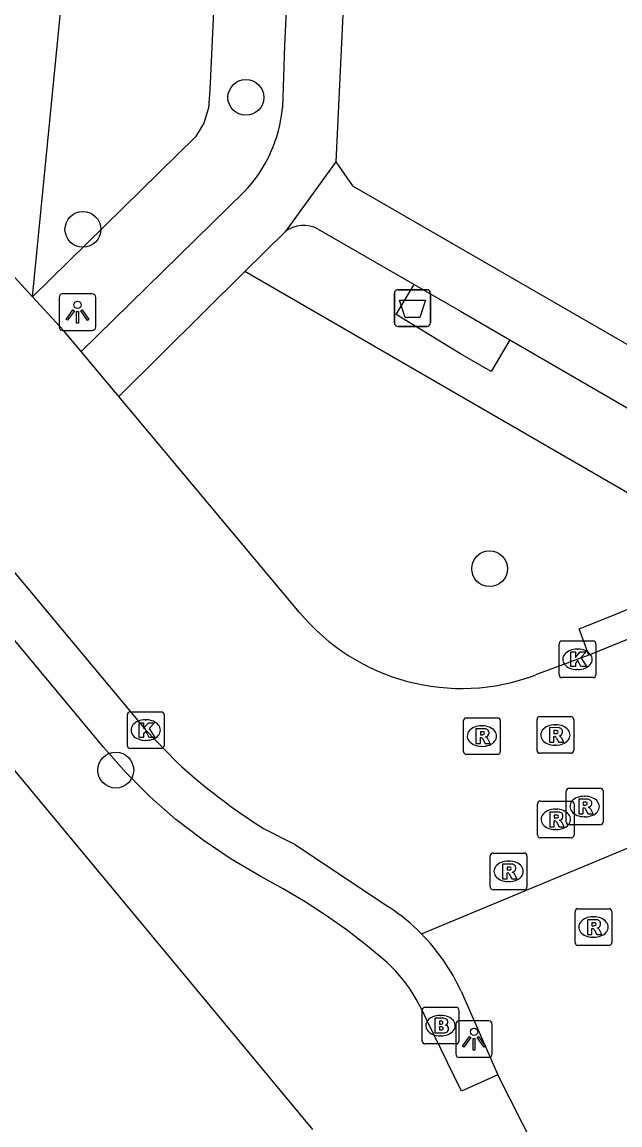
# Model space of a CAD drawing. Extents: x 157793 to 159380, y 380882 to 382313.
# Drawn here: x 158488.04 to 158504.35, y 381691.68 to 381721.78 of the extents above; entities that cross this region are included whole.
import ezdxf

# ---------------------------------------------------------------- set-up
doc = ezdxf.new("R2010")
doc.units = 0
for name, color, linetype in [('IMGEO_Afvalbak', 7, 'Continuous'), ('IMGEO_Boom', 7, 'Continuous'), ('IMGEO_Brandkraan', 7, 'Continuous'), ('IMGEO_Groenvoorziening', 7, 'Continuous'), ('IMGEO_Kolk', 7, 'Continuous'), ('IMGEO_Lichtpunt', 7, 'Continuous'), ('IMGEO_Rijbaan_lokaal_open', 7, 'Continuous'), ('IMGEO_Rioolput', 7, 'Continuous'), ('IMGEO_Voetpad_halfverhard', 7, 'Continuous'), ('IMGEO_Voetpad_open', 7, 'Continuous')]:
    doc.layers.add(name, color=color, linetype=linetype)

msp = doc.modelspace()

# ---------------------------------------------------------------- linework, layer by layer
at = {"layer": 'IMGEO_Afvalbak'}
for p, q in [((158498.196, 381713.578), (158498.196, 381714.378)), ((158498.196, 381714.378), (158498.196, 381713.578)), ((158498.296, 381714.478), (158499.086, 381714.478)), ((158499.086, 381714.478), (158498.296, 381714.478)), ((158499.186, 381714.378), (158499.186, 381713.578)), ((158499.186, 381713.578), (158499.186, 381714.378)), ((158499.086, 381713.478), (158498.296, 381713.478)), ((158498.296, 381713.478), (158499.086, 381713.478))]:
    msp.add_line(p, q, dxfattribs=at)
msp.add_lwpolyline([(158498.339, 381714.192), (158499.043, 381714.192), (158498.894, 381713.722), (158498.488, 381713.722), (158498.339, 381714.192)], dxfattribs=at)
for centre, start, end in [((158498.296, 381714.378), 90, 180), ((158498.296, 381714.378), 90, 180), ((158499.086, 381714.378), 0, 90), ((158499.086, 381714.378), 360, 90), ((158498.296, 381713.578), 180, 270), ((158498.296, 381713.578), 180, 270), ((158499.086, 381713.578), 270, 0), ((158499.086, 381713.578), 270, 0)]:
    msp.add_arc(centre, 0.1, start, end, dxfattribs=at)
at = {"layer": 'IMGEO_Boom'}
for centre in [(158494.144, 381719.726), (158489.696, 381716.125), (158500.796, 381706.864), (158490.593, 381701.367)]:
    msp.add_circle(centre, 0.489, dxfattribs=at)
at = {"layer": 'IMGEO_Brandkraan'}
for p, q in [((158498.956, 381693.968), (158498.956, 381694.82)), ((158499.031, 381694.894), (158499.883, 381694.894)), ((158499.957, 381694.82), (158499.957, 381693.968)), ((158499.444, 381694.674), (158499.469, 381694.674)), ((158499.883, 381693.894), (158499.031, 381693.894)), ((158499.467, 381694.114), (158499.442, 381694.114))]:
    msp.add_line(p, q, dxfattribs=at)
for points in [[(158498.956, 381693.968), (158498.956, 381694.82)], [(158499.031, 381694.894), (158499.883, 381694.894)], [(158499.957, 381694.82), (158499.957, 381693.968)], [(158499.304, 381694.594), (158499.304, 381694.194), (158499.517, 381694.194)], [(158499.535, 381694.594), (158499.304, 381694.594)], [(158499.483, 381694.513), (158499.429, 381694.513), (158499.429, 381694.437)], [(158499.429, 381694.437), (158499.482, 381694.437)], [(158499.491, 381694.361), (158499.429, 381694.361), (158499.429, 381694.28)], [(158499.429, 381694.28), (158499.491, 381694.28)], [(158499.883, 381693.894), (158499.031, 381693.894)]]:
    msp.add_lwpolyline(points, dxfattribs=at)
for centre, radius, start, end in [((158499.033, 381694.818), 0.0765, 91.552, 178.448), ((158499.033, 381694.818), 0.0765, 91.552, 178.448), ((158499.881, 381694.818), 0.0765, 1.552, 88.448), ((158499.881, 381694.818), 0.0765, 1.552, 88.448), ((158499.484, 381694.475), 0.0379, 267.8285, 90.9355), ((158499.539, 381694.449), 0.145, 59.4692, 91.5367), ((158499.564, 381694.496), 0.0922, 285.5137, 58.1501), ((158499.492, 381694.32), 0.0404, 269.8759, 90.5077), ((158499.523, 381694.445), 0.251, 268.6676, 293.5347), ((158499.569, 381694.304), 0.105, 301.3115, 78.989), ((158499.033, 381693.97), 0.0765, 181.552, 268.448), ((158499.033, 381693.97), 0.0765, 181.552, 268.448), ((158499.881, 381693.97), 0.0765, 271.552, 358.448), ((158499.881, 381693.97), 0.0765, 271.552, 358.448)]:
    msp.add_arc(centre, radius, start, end, dxfattribs=at)
for centre, major_axis, ratio, start_param, end_param in [((158499.443, 381694.394), (-0.387, 0.002), 0.722429, 4.712389, 7.853982), ((158499.468, 381694.394), (-0.39, 0.002), 0.717154, 1.570796, 4.712389)]:
    msp.add_ellipse(centre, major_axis=major_axis, ratio=ratio, start_param=start_param, end_param=end_param, dxfattribs=at)
at = {"layer": 'IMGEO_Groenvoorziening'}
for points in [[(158493.629, 381741.346), (158493.915, 381741.173), (158494.071, 381740.957), (158494.138, 381740.636), (158493.158, 381719.928), (158493.125, 381719.445), (158492.993, 381719.026), (158492.766, 381718.648), (158488.32, 381714.284)], [(158488.32, 381714.284), (158490.844, 381739.881)], [(158507.752, 381707.087), (158494.118, 381714.974)]]:
    msp.add_lwpolyline(points, dxfattribs=at)
at = {"layer": 'IMGEO_Kolk'}
for p, q in [((158502.694, 381703.965), (158502.694, 381704.817)), ((158502.769, 381704.891), (158503.621, 381704.891)), ((158503.695, 381704.817), (158503.695, 381703.965)), ((158503.182, 381704.671), (158503.207, 381704.671)), ((158503.205, 381704.111), (158503.18, 381704.111)), ((158503.621, 381703.891), (158502.769, 381703.891)), ((158490.985, 381702.958), (158491.837, 381702.958)), ((158490.91, 381702.032), (158490.91, 381702.884)), ((158491.398, 381702.738), (158491.423, 381702.738)), ((158491.911, 381702.884), (158491.911, 381702.032)), ((158491.421, 381702.178), (158491.396, 381702.178)), ((158491.837, 381701.958), (158490.985, 381701.958))]:
    msp.add_line(p, q, dxfattribs=at)
for points in [[(158502.694, 381703.965), (158502.694, 381704.817)], [(158502.769, 381704.891), (158503.621, 381704.891)], [(158503.695, 381704.817), (158503.695, 381703.965)], [(158503.015, 381704.591), (158503.138, 381704.591), (158503.138, 381704.44), (158503.268, 381704.591), (158503.432, 381704.591), (158503.286, 381704.44), (158503.439, 381704.191), (158503.287, 381704.191), (158503.202, 381704.355), (158503.138, 381704.288), (158503.138, 381704.191), (158503.015, 381704.191), (158503.015, 381704.591)], [(158503.621, 381703.891), (158502.769, 381703.891)], [(158490.985, 381702.958), (158491.837, 381702.958)], [(158490.91, 381702.032), (158490.91, 381702.884)], [(158491.231, 381702.658), (158491.354, 381702.658), (158491.354, 381702.507), (158491.484, 381702.658), (158491.648, 381702.658), (158491.502, 381702.507), (158491.655, 381702.258), (158491.503, 381702.258), (158491.418, 381702.422), (158491.354, 381702.355), (158491.354, 381702.258), (158491.231, 381702.258), (158491.231, 381702.658)], [(158491.911, 381702.884), (158491.911, 381702.032)], [(158491.837, 381701.958), (158490.985, 381701.958)]]:
    msp.add_lwpolyline(points, dxfattribs=at)
for centre, start, end in [((158502.771, 381704.815), 91.552, 178.448), ((158502.771, 381704.815), 91.552, 178.448), ((158503.619, 381704.815), 1.552, 88.448), ((158503.619, 381704.815), 1.552, 88.448), ((158502.771, 381703.967), 181.552, 268.448), ((158502.771, 381703.967), 181.552, 268.448), ((158503.619, 381703.967), 271.552, 358.448), ((158503.619, 381703.967), 271.552, 358.448), ((158490.987, 381702.882), 91.552, 178.448), ((158490.987, 381702.882), 91.552, 178.448), ((158491.835, 381702.882), 1.552, 88.448), ((158491.835, 381702.882), 1.552, 88.448), ((158490.987, 381702.034), 181.552, 268.448), ((158490.987, 381702.034), 181.552, 268.448), ((158491.835, 381702.034), 271.552, 358.448), ((158491.835, 381702.034), 271.552, 358.448)]:
    msp.add_arc(centre, 0.0765, start, end, dxfattribs=at)
for centre, major_axis, ratio, start_param, end_param in [((158503.181, 381704.391), (-0.387, 0.002), 0.722429, 4.712389, 7.853982), ((158503.206, 381704.391), (-0.39, 0.002), 0.717154, 1.570796, 4.712389), ((158491.397, 381702.458), (-0.387, 0.002), 0.722429, 4.712389, 7.853982), ((158491.422, 381702.458), (-0.39, 0.002), 0.717154, 1.570796, 4.712389)]:
    msp.add_ellipse(centre, major_axis=major_axis, ratio=ratio, start_param=start_param, end_param=end_param, dxfattribs=at)
at = {"layer": 'IMGEO_Lichtpunt'}
for p, q in [((158489.951, 381714.363), (158489.143, 381714.363)), ((158489.951, 381714.363), (158489.143, 381714.363)), ((158489.049, 381714.268), (158489.049, 381713.461)), ((158489.049, 381714.268), (158489.049, 381713.461)), ((158490.045, 381713.461), (158490.045, 381714.268)), ((158490.045, 381713.461), (158490.045, 381714.268)), ((158489.143, 381713.367), (158489.951, 381713.367)), ((158489.143, 381713.367), (158489.951, 381713.367)), ((158500.774, 381694.525), (158499.966, 381694.525)), ((158500.774, 381694.525), (158499.966, 381694.525)), ((158499.872, 381694.43), (158499.872, 381693.623)), ((158499.872, 381694.43), (158499.872, 381693.623)), ((158500.868, 381693.623), (158500.868, 381694.43)), ((158500.868, 381693.623), (158500.868, 381694.43)), ((158499.966, 381693.529), (158500.774, 381693.529)), ((158499.966, 381693.529), (158500.774, 381693.529))]:
    msp.add_line(p, q, dxfattribs=at)
for points in [[(158489.423, 381713.932), (158489.462, 381713.904), (158489.274, 381713.642), (158489.236, 381713.669), (158489.423, 381713.932)], [(158489.525, 381713.884), (158489.572, 381713.884), (158489.572, 381713.562), (158489.525, 381713.562), (158489.525, 381713.884)], [(158489.635, 381713.904), (158489.673, 381713.931), (158489.86, 381713.669), (158489.821, 381713.641), (158489.635, 381713.904)], [(158500.246, 381694.094), (158500.285, 381694.066), (158500.097, 381693.804), (158500.059, 381693.831), (158500.246, 381694.094)], [(158500.348, 381694.046), (158500.395, 381694.046), (158500.395, 381693.724), (158500.348, 381693.724), (158500.348, 381694.046)], [(158500.458, 381694.066), (158500.496, 381694.093), (158500.683, 381693.831), (158500.644, 381693.803), (158500.458, 381694.066)]]:
    msp.add_lwpolyline(points, dxfattribs=at)
for centre in [(158489.548, 381714.066), (158500.371, 381694.228)]:
    msp.add_circle(centre, 0.0994, dxfattribs=at)
for centre, start, end in [((158489.143, 381714.268), 90, 180), ((158489.143, 381714.268), 90, 180), ((158489.951, 381714.268), 0, 90), ((158489.951, 381714.268), 0, 90), ((158489.143, 381713.461), 180, 270), ((158489.143, 381713.461), 180, 270), ((158489.951, 381713.461), 270, 0), ((158489.951, 381713.461), 270, 360), ((158499.966, 381694.43), 90, 180), ((158499.966, 381694.43), 90, 180), ((158500.774, 381694.43), 0, 90), ((158500.774, 381694.43), 0, 90), ((158499.966, 381693.623), 180, 270), ((158499.966, 381693.623), 180, 270), ((158500.774, 381693.623), 270, 0), ((158500.774, 381693.623), 270, 360)]:
    msp.add_arc(centre, 0.0946, start, end, dxfattribs=at)
at = {"layer": 'IMGEO_Rijbaan_lokaal_open'}
for points in [[(158488.32, 381714.284), (158486.141, 381716.655)], [(158529.584, 381716.344), (158519.948, 381711.717), (158509.006, 381706.741), (158503.505, 381704.507)], [(158489.65, 381712.787), (158489.175, 381713.354), (158488.32, 381714.284)], [(158490.676, 381711.561), (158489.65, 381712.787)], [(158495.609, 381705.671), (158490.676, 381711.561)], [(158484.246, 381711.051), (158491.411, 381702.458), (158492.252, 381701.59)], [(158503.505, 381704.507), (158502.048, 381703.963)], [(158498.937, 381696.899), (158506.411, 381700.014)], [(158494.628, 381699.772), (158495.488, 381699.339), (158498.06, 381697.621)], [(158500.016, 381695.333), (158501.016, 381693.048)], [(158503.022, 381689.101), (158501.016, 381693.048)]]:
    msp.add_lwpolyline(points, dxfattribs=at)
for centre, radius, start, end in [((158500.028, 381709.34), 5.744, 219.6982, 290.5896), ((158503.659, 381714.037), 16.883, 227.4954, 237.6617), ((158495.034, 381693.052), 5.48, 44.5873, 56.4861), ((158495, 381693.032), 5.518, 24.6452, 44.4898)]:
    msp.add_arc(centre, radius, start, end, dxfattribs=at)
at = {"layer": 'IMGEO_Rioolput'}
for p, q in [((158500.085, 381701.869), (158500.085, 381702.721)), ((158500.16, 381702.795), (158501.012, 381702.795)), ((158501.086, 381702.721), (158501.086, 381701.869)), ((158502.091, 381701.9), (158502.091, 381702.752)), ((158502.166, 381702.826), (158503.018, 381702.826)), ((158502.579, 381702.606), (158502.604, 381702.606)), ((158503.092, 381702.752), (158503.092, 381701.9)), ((158500.573, 381702.575), (158500.598, 381702.575)), ((158500.596, 381702.015), (158500.571, 381702.015)), ((158502.602, 381702.046), (158502.577, 381702.046)), ((158501.012, 381701.795), (158500.16, 381701.795)), ((158503.018, 381701.826), (158502.166, 381701.826)), ((158502.89, 381699.948), (158502.89, 381700.8)), ((158502.965, 381700.874), (158503.817, 381700.874)), ((158503.891, 381700.8), (158503.891, 381699.948)), ((158502.176, 381700.523), (158503.028, 381700.523)), ((158503.378, 381700.654), (158503.403, 381700.654)), ((158502.101, 381699.597), (158502.101, 381700.449)), ((158502.589, 381700.303), (158502.614, 381700.303)), ((158503.102, 381700.449), (158503.102, 381699.597)), ((158503.401, 381700.094), (158503.376, 381700.094)), ((158502.612, 381699.743), (158502.587, 381699.743)), ((158503.817, 381699.874), (158502.965, 381699.874)), ((158503.028, 381699.523), (158502.176, 381699.523)), ((158500.814, 381698.178), (158500.814, 381699.03)), ((158500.889, 381699.104), (158501.741, 381699.104)), ((158501.815, 381699.03), (158501.815, 381698.178)), ((158501.302, 381698.884), (158501.327, 381698.884)), ((158501.741, 381698.104), (158500.889, 381698.104)), ((158501.325, 381698.324), (158501.3, 381698.324)), ((158503.129, 381696.658), (158503.129, 381697.51)), ((158503.204, 381697.584), (158504.056, 381697.584)), ((158504.13, 381697.51), (158504.13, 381696.658)), ((158503.617, 381697.364), (158503.642, 381697.364)), ((158504.056, 381696.584), (158503.204, 381696.584)), ((158503.64, 381696.804), (158503.615, 381696.804))]:
    msp.add_line(p, q, dxfattribs=at)
for points in [[(158500.085, 381701.869), (158500.085, 381702.721)], [(158500.16, 381702.795), (158501.012, 381702.795)], [(158501.086, 381702.721), (158501.086, 381701.869)], [(158502.091, 381701.9), (158502.091, 381702.752)], [(158502.166, 381702.826), (158503.018, 381702.826)], [(158503.092, 381702.752), (158503.092, 381701.9)], [(158500.674, 381702.493), (158500.422, 381702.495), (158500.422, 381702.095)], [(158500.6, 381702.414), (158500.546, 381702.414), (158500.546, 381702.333)], [(158500.546, 381702.333), (158500.598, 381702.333)], [(158502.68, 381702.524), (158502.428, 381702.526), (158502.428, 381702.126)], [(158502.606, 381702.445), (158502.552, 381702.445), (158502.552, 381702.364)], [(158502.552, 381702.364), (158502.604, 381702.364)], [(158500.422, 381702.095), (158500.546, 381702.095), (158500.546, 381702.257), (158500.557, 381702.257)], [(158500.604, 381702.228), (158500.675, 381702.095), (158500.815, 381702.095), (158500.75, 381702.221)], [(158502.428, 381702.126), (158502.552, 381702.126), (158502.552, 381702.288), (158502.563, 381702.288)], [(158502.61, 381702.259), (158502.681, 381702.126), (158502.821, 381702.126), (158502.756, 381702.252)], [(158501.012, 381701.795), (158500.16, 381701.795)], [(158503.018, 381701.826), (158502.166, 381701.826)], [(158502.89, 381699.948), (158502.89, 381700.8)], [(158502.965, 381700.874), (158503.817, 381700.874)], [(158503.891, 381700.8), (158503.891, 381699.948)], [(158502.176, 381700.523), (158503.028, 381700.523)], [(158503.479, 381700.572), (158503.227, 381700.574), (158503.227, 381700.174)], [(158503.405, 381700.493), (158503.351, 381700.493), (158503.351, 381700.412)], [(158502.101, 381699.597), (158502.101, 381700.449)], [(158502.69, 381700.221), (158502.438, 381700.223), (158502.438, 381699.823)], [(158503.102, 381700.449), (158503.102, 381699.597)], [(158503.227, 381700.174), (158503.351, 381700.174), (158503.351, 381700.336), (158503.362, 381700.336)], [(158503.351, 381700.412), (158503.403, 381700.412)], [(158503.409, 381700.307), (158503.48, 381700.174), (158503.62, 381700.174), (158503.555, 381700.3)], [(158502.438, 381699.823), (158502.562, 381699.823), (158502.562, 381699.985), (158502.573, 381699.985)], [(158502.616, 381700.142), (158502.562, 381700.142), (158502.562, 381700.061)], [(158502.562, 381700.061), (158502.614, 381700.061)], [(158502.62, 381699.956), (158502.691, 381699.823), (158502.831, 381699.823), (158502.766, 381699.949)], [(158503.817, 381699.874), (158502.965, 381699.874)], [(158503.028, 381699.523), (158502.176, 381699.523)], [(158500.814, 381698.178), (158500.814, 381699.03)], [(158500.889, 381699.104), (158501.741, 381699.104)], [(158501.815, 381699.03), (158501.815, 381698.178)], [(158501.403, 381698.802), (158501.151, 381698.804), (158501.151, 381698.404)], [(158501.329, 381698.723), (158501.275, 381698.723), (158501.275, 381698.642)], [(158501.151, 381698.404), (158501.275, 381698.404), (158501.275, 381698.566), (158501.286, 381698.566)], [(158501.275, 381698.642), (158501.327, 381698.642)], [(158501.333, 381698.537), (158501.404, 381698.404), (158501.544, 381698.404), (158501.479, 381698.53)], [(158501.741, 381698.104), (158500.889, 381698.104)], [(158503.129, 381696.658), (158503.129, 381697.51)], [(158503.204, 381697.584), (158504.056, 381697.584)], [(158504.13, 381697.51), (158504.13, 381696.658)], [(158503.718, 381697.282), (158503.466, 381697.284), (158503.466, 381696.884)], [(158503.644, 381697.203), (158503.59, 381697.203), (158503.59, 381697.122)], [(158503.466, 381696.884), (158503.59, 381696.884), (158503.59, 381697.046), (158503.601, 381697.046)], [(158503.59, 381697.122), (158503.642, 381697.122)], [(158503.648, 381697.017), (158503.719, 381696.884), (158503.859, 381696.884), (158503.794, 381697.01)], [(158504.056, 381696.584), (158503.204, 381696.584)]]:
    msp.add_lwpolyline(points, dxfattribs=at)
for centre, radius, start, end in [((158500.162, 381702.719), 0.0765, 91.552, 178.448), ((158500.162, 381702.719), 0.0765, 91.552, 178.448), ((158501.01, 381702.719), 0.0765, 1.552, 88.448), ((158501.01, 381702.719), 0.0765, 1.552, 88.448), ((158502.168, 381702.75), 0.0765, 91.552, 178.448), ((158502.168, 381702.75), 0.0765, 91.552, 178.448), ((158503.016, 381702.75), 0.0765, 1.552, 88.448), ((158503.016, 381702.75), 0.0765, 1.552, 88.448), ((158500.582, 381702.522), 0.19, 274.7715, 282.9687), ((158500.606, 381702.318), 0.0964, 77.0061, 93.1865), ((158500.62, 381702.375), 0.0378, 276.6634, 79.6772), ((158500.673, 381702.383), 0.109, 350.3612, 89.416), ((158500.671, 381702.383), 0.112, 277.5842, 350.9817), ((158502.588, 381702.553), 0.19, 274.7715, 282.9687), ((158502.612, 381702.349), 0.0964, 77.0061, 93.1865), ((158502.626, 381702.406), 0.0378, 276.6634, 79.6772), ((158502.679, 381702.414), 0.109, 350.3612, 89.416), ((158502.677, 381702.414), 0.112, 277.5842, 350.9817), ((158502.661, 381702.199), 0.108, 29.5134, 73.7905), ((158500.556, 381702.204), 0.0533, 26.0293, 88.6989), ((158500.655, 381702.168), 0.108, 29.5134, 73.7905), ((158502.562, 381702.235), 0.0533, 26.0293, 88.6989), ((158500.162, 381701.871), 0.0765, 181.552, 268.448), ((158500.162, 381701.871), 0.0765, 181.552, 268.448), ((158501.01, 381701.871), 0.0765, 271.552, 358.448), ((158501.01, 381701.871), 0.0765, 271.552, 358.448), ((158502.168, 381701.902), 0.0765, 181.552, 268.448), ((158502.168, 381701.902), 0.0765, 181.552, 268.448), ((158503.016, 381701.902), 0.0765, 271.552, 358.448), ((158503.016, 381701.902), 0.0765, 271.552, 358.448), ((158502.967, 381700.798), 0.0765, 91.552, 178.448), ((158502.967, 381700.798), 0.0765, 91.552, 178.448), ((158503.815, 381700.798), 0.0765, 1.552, 88.448), ((158503.815, 381700.798), 0.0765, 1.552, 88.448), ((158502.178, 381700.447), 0.0765, 91.552, 178.448), ((158502.178, 381700.447), 0.0765, 91.552, 178.448), ((158503.026, 381700.447), 0.0765, 1.552, 88.448), ((158503.026, 381700.447), 0.0765, 1.552, 88.448), ((158503.411, 381700.397), 0.0964, 77.0061, 93.1865), ((158503.425, 381700.454), 0.0378, 276.6634, 79.6772), ((158503.478, 381700.462), 0.109, 350.3612, 89.416), ((158502.689, 381700.111), 0.109, 350.3612, 89.416), ((158503.361, 381700.283), 0.0533, 26.0293, 88.6989), ((158503.387, 381700.601), 0.19, 274.7715, 282.9687), ((158503.476, 381700.462), 0.112, 277.5842, 350.9817), ((158503.46, 381700.247), 0.108, 29.5134, 73.7905), ((158502.572, 381699.932), 0.0533, 26.0293, 88.6989), ((158502.598, 381700.25), 0.19, 274.7715, 282.9687), ((158502.622, 381700.046), 0.0964, 77.0061, 93.1865), ((158502.636, 381700.103), 0.0378, 276.6634, 79.6772), ((158502.687, 381700.111), 0.112, 277.5842, 350.9817), ((158502.671, 381699.896), 0.108, 29.5134, 73.7905), ((158502.967, 381699.95), 0.0765, 181.552, 268.448), ((158502.967, 381699.95), 0.0765, 181.552, 268.448), ((158503.815, 381699.95), 0.0765, 271.552, 358.448), ((158503.815, 381699.95), 0.0765, 271.552, 358.448), ((158502.178, 381699.599), 0.0765, 181.552, 268.448), ((158502.178, 381699.599), 0.0765, 181.552, 268.448), ((158503.026, 381699.599), 0.0765, 271.552, 358.448), ((158503.026, 381699.599), 0.0765, 271.552, 358.448), ((158500.891, 381699.028), 0.0765, 91.552, 178.448), ((158500.891, 381699.028), 0.0765, 91.552, 178.448), ((158501.739, 381699.028), 0.0765, 1.552, 88.448), ((158501.739, 381699.028), 0.0765, 1.552, 88.448), ((158501.335, 381698.627), 0.0964, 77.0061, 93.1865), ((158501.349, 381698.684), 0.0378, 276.6634, 79.6772), ((158501.402, 381698.692), 0.109, 350.3612, 89.416), ((158501.285, 381698.513), 0.0533, 26.0293, 88.6989), ((158501.311, 381698.831), 0.19, 274.7715, 282.9687), ((158501.4, 381698.692), 0.112, 277.5842, 350.9817), ((158501.384, 381698.477), 0.108, 29.5134, 73.7905), ((158500.891, 381698.18), 0.0765, 181.552, 268.448), ((158500.891, 381698.18), 0.0765, 181.552, 268.448), ((158501.739, 381698.18), 0.0765, 271.552, 358.448), ((158501.739, 381698.18), 0.0765, 271.552, 358.448), ((158503.206, 381697.508), 0.0765, 91.552, 178.448), ((158503.206, 381697.508), 0.0765, 91.552, 178.448), ((158504.054, 381697.508), 0.0765, 1.552, 88.448), ((158504.054, 381697.508), 0.0765, 1.552, 88.448), ((158503.65, 381697.107), 0.0964, 77.0061, 93.1865), ((158503.664, 381697.164), 0.0378, 276.6634, 79.6772), ((158503.717, 381697.172), 0.109, 350.3612, 89.416), ((158503.6, 381696.993), 0.0533, 26.0293, 88.6989), ((158503.626, 381697.311), 0.19, 274.7715, 282.9687), ((158503.715, 381697.172), 0.112, 277.5842, 350.9817), ((158503.699, 381696.957), 0.108, 29.5134, 73.7905), ((158503.206, 381696.66), 0.0765, 181.552, 268.448), ((158503.206, 381696.66), 0.0765, 181.552, 268.448), ((158504.054, 381696.66), 0.0765, 271.552, 358.448), ((158504.054, 381696.66), 0.0765, 271.552, 358.448)]:
    msp.add_arc(centre, radius, start, end, dxfattribs=at)
for centre, major_axis, ratio, start_param, end_param in [((158502.578, 381702.326), (-0.387, 0.002), 0.722429, 4.712389, 7.853982), ((158502.603, 381702.326), (-0.39, 0.002), 0.717154, 1.570796, 4.712389), ((158500.572, 381702.295), (-0.387, 0.002), 0.722429, 4.712389, 7.853982), ((158500.597, 381702.295), (-0.39, 0.002), 0.717154, 1.570796, 4.712389), ((158503.377, 381700.374), (-0.387, 0.002), 0.722429, 4.712389, 7.853982), ((158503.402, 381700.374), (-0.39, 0.002), 0.717154, 1.570796, 4.712389), ((158502.588, 381700.023), (-0.387, 0.002), 0.722429, 4.712389, 7.853982), ((158502.613, 381700.023), (-0.39, 0.002), 0.717154, 1.570796, 4.712389), ((158501.301, 381698.604), (-0.387, 0.002), 0.722429, 4.712389, 7.853982), ((158501.326, 381698.604), (-0.39, 0.002), 0.717154, 1.570796, 4.712389), ((158503.616, 381697.084), (-0.387, 0.002), 0.722429, 4.712389, 7.853982), ((158503.641, 381697.084), (-0.39, 0.002), 0.717154, 1.570796, 4.712389)]:
    msp.add_ellipse(centre, major_axis=major_axis, ratio=ratio, start_param=start_param, end_param=end_param, dxfattribs=at)
at = {"layer": 'IMGEO_Voetpad_halfverhard'}
for points in [[(158496.133, 381740.474), (158495.199, 381721.156), (158495.144, 381719.444)], [(158497.655, 381740.162), (158496.596, 381717.965)], [(158496.596, 381717.965), (158495.212, 381716.059)], [(158496.596, 381717.965), (158497.055, 381717.316), (158500, 381715.615), (158505.082, 381712.679)], [(158494.101, 381717.152), (158489.65, 381712.787)], [(158494.118, 381714.974), (158495.212, 381716.059)], [(158496.115, 381716.132), (158498.737, 381714.622)], [(158490.676, 381711.561), (158494.118, 381714.974)], [(158501.352, 381713.11), (158510.042, 381708.071)]]:
    msp.add_lwpolyline(points, dxfattribs=at)
for centre, radius, start, end in [((158491.34, 381719.792), 3.82, 316.2852, 354.7779), ((158495.719, 381715.405), 0.828, 61.4516, 127.792)]:
    msp.add_arc(centre, radius, start, end, dxfattribs=at)
at = {"layer": 'IMGEO_Voetpad_open'}
for points in [[(158501.352, 381713.11), (158500.839, 381712.25), (158500, 381712.732), (158498.246, 381713.802), (158498.737, 381714.622)], [(158498.737, 381714.622), (158500, 381713.894), (158501.352, 381713.11)], [(158501.016, 381693.048), (158500.033, 381692.604), (158499.079, 381694.547), (158498.947, 381694.838), (158498.795, 381695.119), (158498.624, 381695.389), (158498.434, 381695.646), (158498.227, 381695.889), (158498.003, 381696.117), (158497.466, 381696.563), (158496.913, 381696.987), (158496.344, 381697.39), (158495.76, 381697.771), (158495.162, 381698.128), (158494.55, 381698.463), (158493.746, 381698.934), (158492.974, 381699.455), (158492.236, 381700.024), (158491.535, 381700.638), (158490.874, 381701.295), (158490.255, 381701.992), (158483.348, 381710.302), (158484.246, 381711.051)], [(158495.967, 381691.563), (158481.505, 381708.969)], [(158503.505, 381704.507), (158503.236, 381705.219), (158504.173, 381705.593), (158507.752, 381707.087)]]:
    msp.add_lwpolyline(points, dxfattribs=at)

doc.saveas('drawing.dxf')
